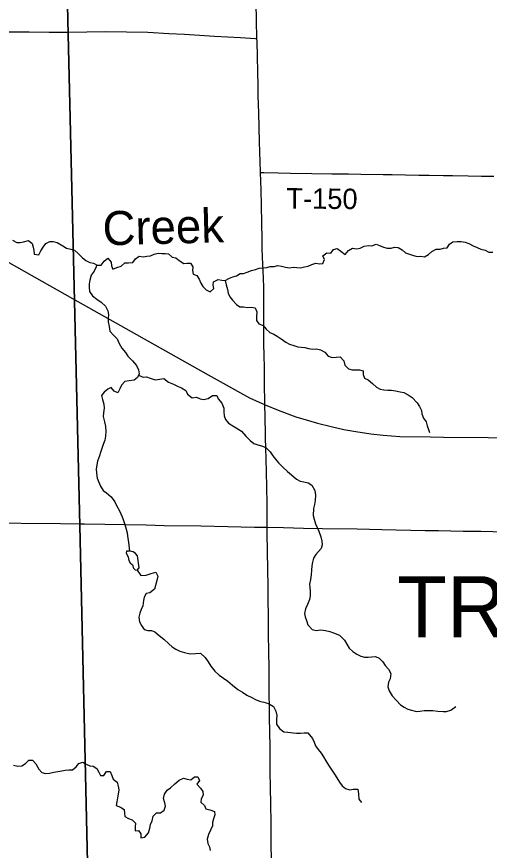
# Model space of a CAD drawing. Extents: x 1874609 to 2204689, y 815661 to 1281160.
# Drawn here: x 2012902 to 2019853, y 1098814 to 1111070 of the extents above; entities that cross this region are included whole.
import ezdxf

# ---------------------------------------------------------------- set-up
doc = ezdxf.new("R2010")
doc.units = 0
for name, color, linetype in [('GM_X_Minor_Lake', 7, 'Continuous'), ('GM_X_Minor_River', 7, 'Continuous'), ('GM_X_Minor_River_Text', 7, 'Continuous'), ('GM_X_Rail_Line', 7, 'Continuous'), ('GM_X_Township', 7, 'Continuous'), ('GM_X_Township_Road', 7, 'Continuous'), ('GM_X_Township_Road_Text', 7, 'Continuous'), ('GM_X_Township_Text', 7, 'Continuous'), ('GM_X_US_Route', 7, 'Continuous')]:
    doc.layers.add(name, color=color, linetype=linetype)

msp = doc.modelspace()

# ---------------------------------------------------------------- linework, layer by layer
at = {"layer": 'GM_X_Minor_Lake'}
for points in [[(2014517, 1103210), (2014514, 1103184), (2014530, 1103150), (2014544, 1103124), (2014550, 1103077), (2014572, 1103039), (2014606, 1103009), (2014622, 1102963), (2014644, 1102935), (2014676, 1102933), (2014704, 1102969), (2014677, 1103143), (2014649, 1103176), (2014615, 1103204)], [(2014615, 1103204), (2014591, 1103209), (2014566, 1103213), (2014539, 1103214), (2014522, 1103214), (2014517, 1103210)]]:
    msp.add_lwpolyline(points, dxfattribs=at)
at = {"layer": 'GM_X_Minor_River'}
for points in [[(2012839, 1107783), (2012905, 1107750), (2012955, 1107750), (2013005, 1107759), (2013075, 1107781), (2013131, 1107736), (2013147, 1107682), (2013156, 1107630), (2013162, 1107576), (2013226, 1107569), (2013258, 1107627), (2013291, 1107679), (2013331, 1107737), (2013390, 1107764), (2013440, 1107766), (2013498, 1107748), (2013579, 1107699), (2013635, 1107666), (2013697, 1107652), (2013755, 1107639), (2013811, 1107585), (2013865, 1107530), (2013918, 1107486), (2013978, 1107455), (2014034, 1107445), (2014088, 1107418), (2014146, 1107418), (2014189, 1107476), (2014245, 1107519), (2014293, 1107461), (2014299, 1107407), (2014318, 1107356), (2014377, 1107384), (2014437, 1107402), (2014493, 1107453), (2014549, 1107453), (2014611, 1107456), (2014652, 1107508), (2014704, 1107550), (2014766, 1107537), (2014816, 1107549), (2014871, 1107555), (2014923, 1107576), (2014981, 1107592), (2015035, 1107587), (2015085, 1107589), (2015135, 1107581), (2015187, 1107532), (2015241, 1107522), (2015293, 1107483), (2015359, 1107443), (2015409, 1107444), (2015459, 1107448), (2015495, 1107393), (2015490, 1107339), (2015498, 1107285), (2015550, 1107263), (2015585, 1107212), (2015611, 1107154), (2015639, 1107104), (2015690, 1107053), (2015746, 1107025), (2015801, 1107072), (2015791, 1107123), (2015799, 1107173), (2015864, 1107206), (2015920, 1107194), (2015970, 1107189), (2016030, 1107223), (2016082, 1107245), (2016137, 1107260), (2016189, 1107296), (2016239, 1107295), (2016293, 1107315)], [(2016293, 1107315), (2016358, 1107339), (2016414, 1107354), (2016468, 1107370), (2016524, 1107375), (2016580, 1107383), (2016631, 1107395), (2016689, 1107396), (2016745, 1107410), (2016799, 1107401), (2016855, 1107387), (2016915, 1107378), (2016969, 1107386), (2017023, 1107382), (2017075, 1107377), (2017135, 1107393), (2017190, 1107404), (2017244, 1107428), (2017302, 1107448), (2017354, 1107437), (2017406, 1107439), (2017431, 1107499), (2017403, 1107555), (2017463, 1107597), (2017521, 1107592), (2017562, 1107648), (2017614, 1107660), (2017668, 1107621), (2017732, 1107573), (2017784, 1107630), (2017839, 1107668), (2017899, 1107659), (2017955, 1107667), (2018013, 1107697), (2018075, 1107706), (2018125, 1107700), (2018188, 1107723), (2018240, 1107705), (2018296, 1107682), (2018353, 1107666), (2018410, 1107665), (2018460, 1107681), (2018514, 1107675), (2018570, 1107642), (2018621, 1107598), (2018679, 1107577), (2018737, 1107559), (2018793, 1107544), (2018844, 1107548), (2018902, 1107541), (2018960, 1107573), (2019010, 1107619), (2019071, 1107650), (2019129, 1107654), (2019179, 1107668), (2019231, 1107673), (2019266, 1107727), (2019316, 1107761), (2019382, 1107764), (2019438, 1107762), (2019496, 1107753), (2019552, 1107735), (2019614, 1107702), (2019672, 1107674), (2019730, 1107651), (2019792, 1107639), (2019848, 1107606), (2019904, 1107606)], [(2014078, 1107423), (2014070, 1107392), (2014040, 1107327), (2013997, 1107267), (2013977, 1107195), (2013969, 1107141), (2013967, 1107091), (2013975, 1107031), (2014017, 1106964), (2014081, 1106918), (2014143, 1106874), (2014209, 1106816), (2014245, 1106744), (2014253, 1106693), (2014247, 1106633), (2014249, 1106583), (2014261, 1106513), (2014272, 1106447), (2014324, 1106386), (2014378, 1106334), (2014408, 1106266), (2014450, 1106194), (2014504, 1106131), (2014536, 1106081), (2014606, 1106011), (2014666, 1105941), (2014694, 1105880), (2014702, 1105820), (2014678, 1105766), (2014628, 1105728), (2014556, 1105718), (2014491, 1105704), (2014443, 1105652), (2014421, 1105600), (2014389, 1105542), (2014337, 1105564), (2014291, 1105617), (2014241, 1105593), (2014190, 1105551), (2014152, 1105500), (2014166, 1105442), (2014186, 1105372), (2014190, 1105314), (2014178, 1105246), (2014176, 1105190), (2014196, 1105113), (2014209, 1105045), (2014215, 1104971), (2014211, 1104903), (2014197, 1104843), (2014173, 1104781), (2014157, 1104722), (2014134, 1104664), (2014120, 1104612), (2014092, 1104536), (2014072, 1104424), (2014074, 1104358), (2014088, 1104285), (2014106, 1104235), (2014135, 1104165), (2014173, 1104105), (2014223, 1104067), (2014290, 1104010), (2014346, 1103936), (2014373, 1103882), (2014415, 1103806), (2014455, 1103719), (2014475, 1103661), (2014491, 1103605), (2014513, 1103535), (2014525, 1103481), (2014539, 1103396), (2014549, 1103342), (2014562, 1103213)], [(2015970, 1107189), (2015983, 1107129), (2016003, 1107057), (2016015, 1107005), (2016036, 1106952), (2016076, 1106900), (2016134, 1106837), (2016185, 1106803), (2016238, 1106804), (2016294, 1106792), (2016350, 1106798), (2016410, 1106787), (2016433, 1106729), (2016431, 1106659), (2016428, 1106605), (2016466, 1106552), (2016528, 1106530), (2016570, 1106475), (2016624, 1106429), (2016683, 1106400), (2016735, 1106372), (2016791, 1106333), (2016863, 1106283), (2016915, 1106254), (2016979, 1106234), (2017037, 1106215), (2017087, 1106213), (2017141, 1106204), (2017195, 1106192), (2017253, 1106183), (2017311, 1106185), (2017369, 1106172), (2017433, 1106136), (2017481, 1106081), (2017543, 1106059), (2017603, 1106062), (2017661, 1106070), (2017714, 1106011), (2017730, 1105947), (2017780, 1105893), (2017834, 1105880), (2017892, 1105876), (2017942, 1105877), (2017998, 1105863), (2018000, 1105809), (2018019, 1105757), (2018073, 1105730), (2018133, 1105679), (2018193, 1105623), (2018248, 1105592), (2018302, 1105584), (2018359, 1105580), (2018415, 1105577), (2018473, 1105571), (2018541, 1105554), (2018595, 1105544), (2018659, 1105509), (2018718, 1105469), (2018792, 1105394), (2018826, 1105339), (2018855, 1105279), (2018859, 1105229), (2018885, 1105169), (2018922, 1105114), (2018938, 1105056), (2018959, 1105002), (2018975, 1104957)], [(2014694, 1105801), (2014764, 1105768), (2014814, 1105774), (2014867, 1105756), (2014941, 1105730), (2015007, 1105740), (2015067, 1105752), (2015133, 1105697), (2015207, 1105669), (2015275, 1105633), (2015325, 1105613), (2015391, 1105574), (2015417, 1105520), (2015483, 1105468), (2015548, 1105474), (2015600, 1105450), (2015652, 1105444), (2015718, 1105454), (2015784, 1105500), (2015848, 1105502), (2015864, 1105449), (2015920, 1105389), (2015950, 1105315), (2015950, 1105259), (2015952, 1105201), (2015974, 1105146), (2016016, 1105096), (2016082, 1105052), (2016132, 1105024), (2016208, 1104978), (2016272, 1104903), (2016334, 1104839), (2016392, 1104797), (2016447, 1104773), (2016501, 1104758), (2016567, 1104734), (2016631, 1104674), (2016669, 1104614), (2016709, 1104564), (2016755, 1104509), (2016815, 1104449), (2016885, 1104385), (2016945, 1104333), (2017017, 1104272), (2017069, 1104242), (2017123, 1104230), (2017191, 1104216), (2017243, 1104184), (2017287, 1104105), (2017295, 1104033), (2017291, 1103959), (2017281, 1103897), (2017269, 1103837), (2017265, 1103738), (2017276, 1103682), (2017296, 1103614), (2017320, 1103562), (2017344, 1103504), (2017374, 1103421), (2017392, 1103357), (2017396, 1103303), (2017380, 1103249), (2017301, 1103163), (2017269, 1103109), (2017253, 1103049), (2017245, 1102995), (2017239, 1102934), (2017233, 1102864), (2017221, 1102796), (2017210, 1102728), (2017214, 1102678), (2017220, 1102624), (2017218, 1102555), (2017208, 1102501), (2017178, 1102427), (2017151, 1102365), (2017137, 1102295), (2017147, 1102245), (2017167, 1102193), (2017185, 1102130), (2017249, 1102060), (2017305, 1102048), (2017377, 1102054), (2017442, 1102048), (2017508, 1102030), (2017564, 1102011), (2017650, 1101975), (2017722, 1101903), (2017758, 1101843), (2017794, 1101786), (2017848, 1101736), (2017906, 1101696), (2017964, 1101666), (2018018, 1101652), (2018072, 1101652), (2018127, 1101660), (2018179, 1101663), (2018231, 1101639), (2018285, 1101583), (2018319, 1101533), (2018369, 1101477)], [(2014676, 1102933), (2014728, 1102853), (2014807, 1102860), (2014879, 1102882), (2014947, 1102904), (2014977, 1102846), (2014965, 1102780), (2014928, 1102652), (2014862, 1102600), (2014806, 1102588), (2014778, 1102536), (2014770, 1102485), (2014757, 1102407), (2014735, 1102355), (2014713, 1102301), (2014699, 1102243), (2014709, 1102173), (2014737, 1102119), (2014777, 1102060), (2014833, 1102048), (2014883, 1102046), (2014933, 1102024), (2014999, 1101972), (2015067, 1101917), (2015139, 1101849), (2015189, 1101805), (2015245, 1101771), (2015304, 1101743), (2015372, 1101722), (2015452, 1101704), (2015532, 1101708), (2015604, 1101712), (2015672, 1101650), (2015718, 1101587), (2015756, 1101521), (2015816, 1101447), (2015880, 1101387), (2015946, 1101346), (2016006, 1101300), (2016076, 1101240), (2016153, 1101180), (2016221, 1101137), (2016287, 1101097), (2016361, 1101059), (2016417, 1101033), (2016471, 1101007), (2016535, 1100991), (2016605, 1100970), (2016679, 1100928), (2016713, 1100858), (2016727, 1100794), (2016721, 1100740), (2016725, 1100667), (2016769, 1100605), (2016833, 1100557), (2016889, 1100549), (2016967, 1100541), (2017019, 1100536), (2017078, 1100538), (2017128, 1100542), (2017182, 1100540), (2017252, 1100460), (2017278, 1100402), (2017298, 1100352), (2017336, 1100295), (2017378, 1100243), (2017416, 1100189), (2017448, 1100131), (2017486, 1100066), (2017538, 1099994), (2017578, 1099934), (2017610, 1099882), (2017648, 1099816), (2017690, 1099761), (2017740, 1099723), (2017802, 1099701), (2017852, 1099713), (2017920, 1099715), (2017930, 1099643), (2017932, 1099568), (2017972, 1099518)], [(2018369, 1101477), (2018405, 1101414), (2018397, 1101334), (2018370, 1101284), (2018360, 1101218), (2018378, 1101158), (2018424, 1101086), (2018486, 1101017), (2018546, 1100953), (2018600, 1100919), (2018656, 1100891), (2018708, 1100872), (2018781, 1100854), (2018833, 1100860), (2018897, 1100868), (2018967, 1100870), (2019023, 1100868), (2019095, 1100858), (2019174, 1100854), (2019224, 1100854), (2019288, 1100873), (2019360, 1100927)], [(2012856, 1100066), (2012922, 1100050), (2012976, 1100055), (2013032, 1100091), (2013082, 1100137), (2013136, 1100138), (2013186, 1100084), (2013228, 1100009), (2013271, 1099959), (2013327, 1099944), (2013386, 1099948), (2013450, 1099963), (2013508, 1099973), (2013568, 1099981), (2013618, 1099990), (2013668, 1099996), (2013724, 1099997), (2013775, 1100039), (2013817, 1100091), (2013874, 1100108), (2013925, 1100080), (2013977, 1100054), (2014027, 1100049), (2014079, 1100019), (2014113, 1099964), (2014133, 1099914), (2014185, 1099916), (2014223, 1099971), (2014277, 1099971), (2014301, 1099913), (2014323, 1099860), (2014378, 1099816), (2014394, 1099756), (2014406, 1099701), (2014395, 1099641), (2014385, 1099585), (2014374, 1099527), (2014366, 1099473), (2014428, 1099447), (2014484, 1099412), (2014487, 1099360), (2014493, 1099310), (2014549, 1099281), (2014603, 1099263), (2014652, 1099213), (2014646, 1099160), (2014644, 1099102), (2014694, 1099106), (2014727, 1099056), (2014729, 1098997), (2014787, 1099005), (2014842, 1099071), (2014860, 1099139), (2014871, 1099193), (2014893, 1099245), (2014908, 1099317), (2014960, 1099364), (2015016, 1099366), (2015073, 1099406), (2015089, 1099462), (2015083, 1099514), (2015060, 1099578), (2015076, 1099640), (2015117, 1099700), (2015167, 1099734), (2015228, 1099789), (2015290, 1099843), (2015358, 1099873), (2015410, 1099860), (2015464, 1099852), (2015517, 1099895), (2015567, 1099893), (2015591, 1099839), (2015554, 1099787), (2015608, 1099728), (2015639, 1099678), (2015647, 1099626), (2015617, 1099570), (2015612, 1099520), (2015666, 1099475), (2015682, 1099425), (2015744, 1099409), (2015810, 1099386), (2015815, 1099336), (2015797, 1099276), (2015784, 1099224), (2015784, 1099172), (2015721, 1099048), (2015705, 1098980), (2015716, 1098916), (2015738, 1098863), (2015749, 1098811)]]:
    msp.add_lwpolyline(points, dxfattribs=at)
at = {"layer": 'GM_X_Rail_Line'}
for points in [[(2002568, 1113206), (2002721, 1113131), (2002846, 1113067), (2003184, 1112882), (2003534, 1112687), (2005734, 1111442), (2006733, 1110877), (2007837, 1110252), (2009699, 1109200), (2011056, 1108432), (2013725, 1106924)], [(2013725, 1106924), (2015717, 1105803), (2016326, 1105468), (2016556, 1105361), (2016748, 1105283), (2017008, 1105188), (2017193, 1105131), (2017328, 1105092), (2017527, 1105043), (2017716, 1105001), (2017891, 1104969), (2018110, 1104938), (2018293, 1104916), (2018539, 1104897), (2018990, 1104892), (2019178, 1104887), (2021152, 1104872)]]:
    msp.add_lwpolyline(points, dxfattribs=at)
at = {"layer": 'GM_X_Township'}
for points in [[(1986770, 1096835), (1986478, 1103440), (1986179, 1110020), (1986177, 1110266), (1986158, 1110698), (1986118, 1111481), (1985906, 1116658), (1991389, 1116703), (1993289, 1116726), (1997008, 1116752), (2002726, 1116787), (2007584, 1116766), (2010804, 1116774), (2013523, 1116786), (2013662, 1110812), (2013829, 1103586), (2013944, 1098634)], [(2028602, 1090283), (2025941, 1090283), (2022216, 1090298), (2020721, 1090306), (2016745, 1090295), (2016307, 1090285), (2014137, 1090288), (2013944, 1098634), (2013829, 1103586), (2013662, 1110812), (2013523, 1116786), (2016220, 1116802), (2020156, 1116833), (2021874, 1116815), (2022479, 1116818), (2023245, 1116823), (2024866, 1116799), (2027656, 1116790), (2029223, 1116749)]]:
    msp.add_lwpolyline(points, dxfattribs=at)
at = {"layer": 'GM_X_Township_Road'}
for points in [[(2016436, 1110746), (2016429, 1111020), (2016423, 1111266), (2016419, 1111463), (2016415, 1111610), (2016408, 1111823), (2016405, 1112004), (2016400, 1112184), (2016396, 1112414), (2016394, 1112496), (2016390, 1112643), (2016387, 1112742), (2016385, 1112856), (2016383, 1112955), (2016381, 1113053), (2016377, 1113151), (2016375, 1113217), (2016371, 1113348), (2016368, 1113512), (2016363, 1113725), (2016359, 1113873), (2016354, 1114122)], [(2010989, 1110853), (2011364, 1110850), (2012201, 1110843), (2012627, 1110844), (2012791, 1110846), (2013087, 1110848), (2013382, 1110844), (2013661, 1110843)], [(2013661, 1110843), (2014208, 1110851), (2014519, 1110849), (2014830, 1110840), (2015140, 1110822), (2015369, 1110811), (2015811, 1110785), (2016196, 1110765), (2016417, 1110748), (2016436, 1110746)], [(2016490, 1108779), (2016490, 1108789), (2016475, 1109231), (2016462, 1109658), (2016455, 1109904), (2016452, 1110052), (2016447, 1110265), (2016443, 1110478), (2016437, 1110708), (2016436, 1110746)], [(2016490, 1108779), (2016520, 1108778), (2016536, 1108778), (2016749, 1108772), (2016930, 1108769), (2017242, 1108763), (2017537, 1108759), (2017784, 1108757), (2017964, 1108754), (2018293, 1108750), (2018424, 1108749), (2018621, 1108746), (2018818, 1108742), (2018966, 1108739), (2019179, 1108736), (2019310, 1108734), (2019540, 1108729), (2019737, 1108726), (2019918, 1108723)], [(2016587, 1103564), (2016586, 1103605), (2016586, 1103736), (2016584, 1103900), (2016580, 1104163), (2016569, 1104573), (2016566, 1104721), (2016563, 1104885), (2016562, 1105000), (2016559, 1105114), (2016556, 1105213), (2016554, 1105344), (2016553, 1105442), (2016548, 1105623), (2016547, 1105738), (2016545, 1105918), (2016541, 1106082), (2016539, 1106263), (2016537, 1106870), (2016538, 1106952), (2016538, 1107001), (2016536, 1107099), (2016531, 1107214), (2016526, 1107345), (2016524, 1107427), (2016519, 1107542), (2016515, 1107657), (2016511, 1107804), (2016508, 1108034), (2016503, 1108297), (2016498, 1108526), (2016490, 1108779)], [(2016601, 1102687), (2016597, 1102949), (2016588, 1103474), (2016587, 1103564)], [(2016648, 1098578), (2016648, 1098584), (2016648, 1098682), (2016646, 1098895), (2016646, 1099027), (2016645, 1099174), (2016639, 1099535), (2016637, 1099699), (2016632, 1100011), (2016629, 1100339), (2016622, 1100766), (2016620, 1100914), (2016618, 1101111), (2016616, 1101324), (2016614, 1101504), (2016611, 1101734), (2016608, 1101997), (2016605, 1102276), (2016603, 1102489), (2016601, 1102686), (2016601, 1102687)]]:
    msp.add_lwpolyline(points, dxfattribs=at)
at = {"layer": 'GM_X_US_Route'}
for points in [[(2012380, 1103629), (2013545, 1103619), (2013829, 1103614), (2013889, 1103613), (2013898, 1103613)], [(2013898, 1103613), (2014497, 1103603), (2014808, 1103597), (2015071, 1103591), (2015612, 1103582), (2016006, 1103575), (2016400, 1103567), (2016587, 1103564), (2016826, 1103559), (2017122, 1103552), (2017401, 1103547), (2017909, 1103538), (2018270, 1103530), (2018910, 1103518), (2019107, 1103515), (2019468, 1103508), (2019730, 1103504), (2020255, 1103493), (2020756, 1103484)]]:
    msp.add_lwpolyline(points, dxfattribs=at)

# ---------------------------------------------------------------- texts
at = {"layer": 'GM_X_Minor_River_Text'}
msp.add_text('Creek', height=500.2, rotation=1.5259, dxfattribs=at).set_placement((2014172, 1107706))
at = {"layer": 'GM_X_Township_Road_Text'}
msp.add_text('T-150', height=300, rotation=359.4388, dxfattribs=at).set_placement((2016867, 1108250))
at = {"layer": 'GM_X_Township_Text'}
msp.add_text('TROY', height=900, rotation=0, dxfattribs=at).set_placement((2018496, 1101944))

doc.saveas('drawing.dxf')
